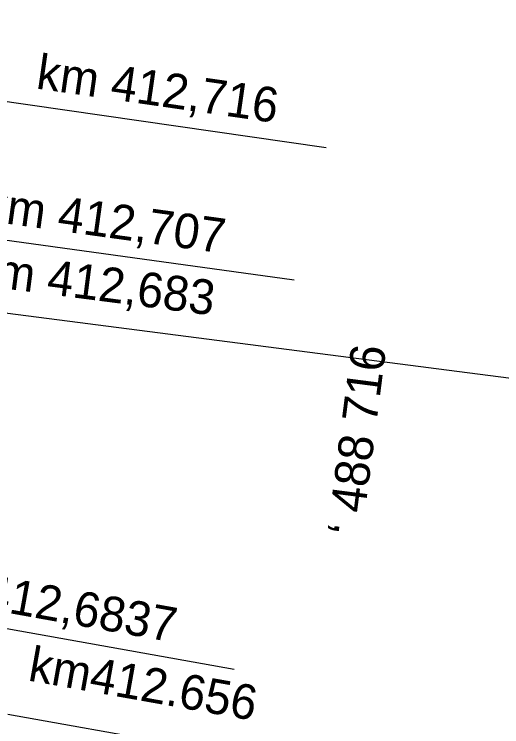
# Model space of a CAD drawing. Extents: x -874038 to -859694, y -1059487 to -1049069.
# Drawn here: x -866435.4 to -866400.4, y -1049985.8 to -1049934.6 of the extents above; entities that cross this region are included whole.
import ezdxf

# ---------------------------------------------------------------- set-up
doc = ezdxf.new("R2010")
doc.units = 0
doc.layers.add('Vrstva 1', color=7, linetype='Continuous')
doc.layers.add('Vrstva 6', color=7, linetype='Continuous')

msp = doc.modelspace()

# ---------------------------------------------------------------- linework, layer by layer
at = {"layer": 'Vrstva 1'}
for p, q in [((-866392.577, -1049961.687), (-866438.586, -1049955.738)), ((-866379.31, -1049995.008), (-866435.909, -1049984.91))]:
    msp.add_line(p, q, dxfattribs=at)
at = {"layer": 'Vrstva 6'}
msp.add_line((-866419.644, -1049981.682), (-866461.857, -1049974.113), dxfattribs=at)
for points in [[(-866413.032, -1049944.168), (-866479.71, -1049934.57)], [(-866467.4, -1049946.47), (-866415.332, -1049953.661)]]:
    msp.add_lwpolyline(points, dxfattribs=at)

# ---------------------------------------------------------------- texts
at = {"layer": 'Vrstva 1'}
for s, rotation, p in [('km 412,683', 352.6349, (-866438.52, -1049953.99)), ('‘ 488 716', 82.6346, (-866410.471, -1049972.157)), ('km412.656', 349.8876, (-866434.533, -1049982.467))]:
    msp.add_text(s, height=2.5, rotation=rotation, dxfattribs=at).set_placement(p)
at = {"layer": 'Vrstva 6'}
for s, rotation, p in [('km 412,716', 351.8085, (-866433.946, -1049939.902)), ('km 412,707', 352.1364, (-866437.758, -1049949.384)), ('km 412,6837', 349.8351, (-866443.041, -1049976.337))]:
    msp.add_text(s, height=2.5, rotation=rotation, dxfattribs=at).set_placement(p)

doc.saveas('drawing.dxf')
